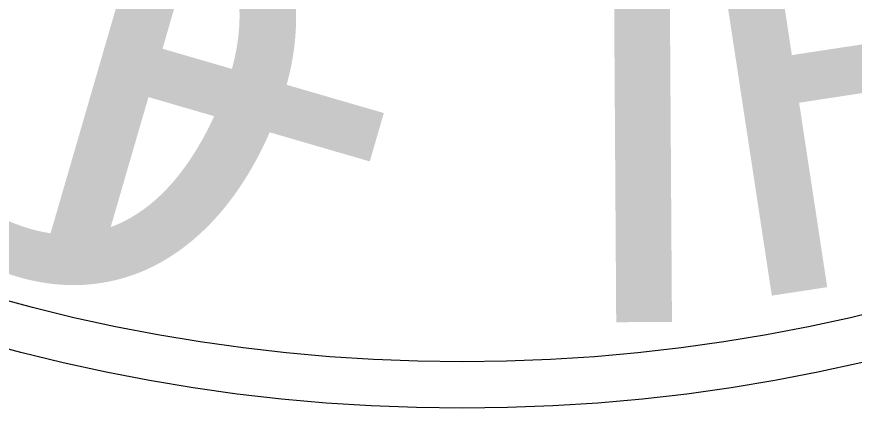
# Model space of a CAD drawing. Extents: x 2193008 to 2198143, y 1236112 to 1237864.
# Drawn here: x 2196754.084 to 2196756.265, y 1237123.446 to 1237124.465 of the extents above; entities that cross this region are included whole.
import ezdxf

# ---------------------------------------------------------------- set-up
doc = ezdxf.new("R2010")
doc.units = 0
doc.layers.add('great seal', color=7, linetype='Continuous')

msp = doc.modelspace()

# ---------------------------------------------------------------- linework, layer by layer
at = {"layer": 'great seal'}
for radius in [4.5988, 4.5988, 4.5988, 4.4778, 4.4778, 4.4778]:
    msp.add_circle((2196755.2433, 1237128.0451), radius, dxfattribs=at)

# ---------------------------------------------------------------- texts
for s, height, rotation, p in [('O', 1.1695, 335.5075, (2196753.453, 1237124.0879)), ('O', 1.1695, 335.5075, (2196753.453, 1237124.0879)), ('O', 1.1695, 335.5075, (2196753.453, 1237124.0879)), ('R', 1.1701, 8.661, (2196755.923, 1237123.7201)), ('F', 1.1695, 343.7959, (2196754.0311, 1237123.8777)), ('F', 1.1695, 343.7959, (2196754.0311, 1237123.8777)), ('F', 1.1695, 343.7959, (2196754.0311, 1237123.8777)), ('T', 1.1701, 0.3726, (2196755.2398, 1237123.6675)), ('T', 1.1701, 0.3726, (2196755.2398, 1237123.6675)), ('T', 1.1701, 0.3726, (2196755.2398, 1237123.6675))]:
    msp.add_text(s, height=height, rotation=rotation, dxfattribs=at).set_placement(p)

doc.saveas('drawing.dxf')
